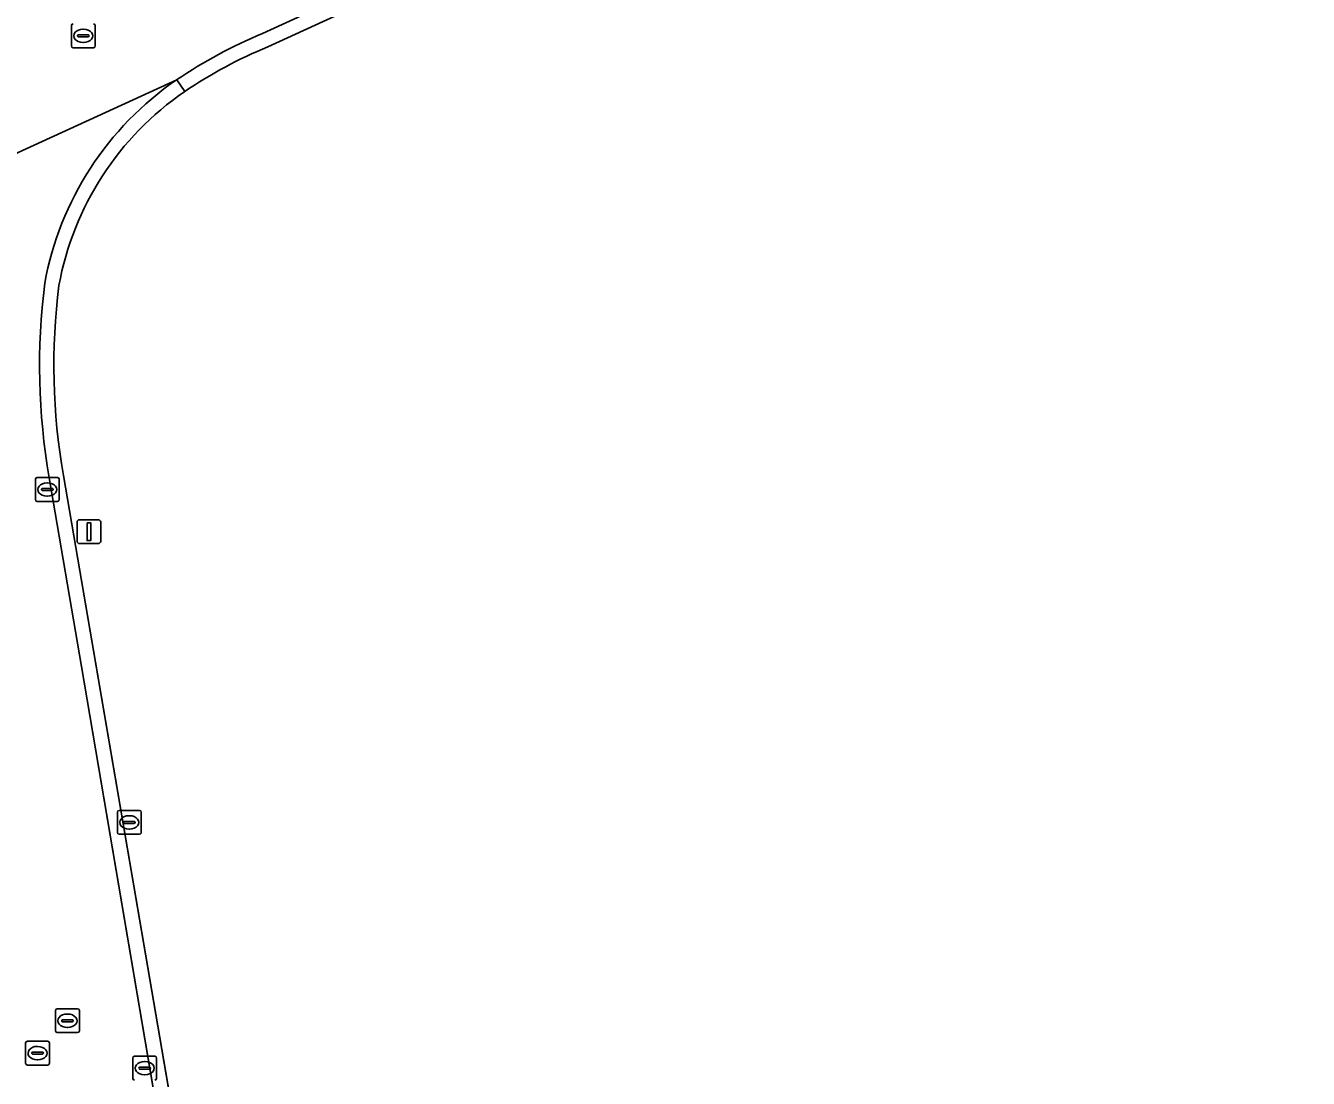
# Model space of a CAD drawing. Extents: x 154324 to 155744, y 382937 to 384188.
# Drawn here: x 154683.2 to 154737, y 383714.9 to 383759.1 of the extents above; entities that cross this region are included whole.
import ezdxf

# ---------------------------------------------------------------- set-up
doc = ezdxf.new("R2010")
doc.units = 0
for name, color, linetype in [('IMGEO_Brandkraan', 7, 'Continuous'), ('IMGEO_Grasland_agrarisch', 7, 'Continuous'), ('IMGEO_Kolk', 7, 'Continuous'), ('IMGEO_Lichtmast', 7, 'Continuous'), ('IMGEO_Rijbaan_lokaal_gesloten', 7, 'Continuous'), ('IMGEO_Rijbaan_lokaal_open', 7, 'Continuous'), ('IMGEO_Rioolput', 7, 'Continuous')]:
    doc.layers.add(name, color=color, linetype=linetype)

msp = doc.modelspace()

# ---------------------------------------------------------------- linework, layer by layer
at = {"layer": 'IMGEO_Brandkraan'}
for p, q in [((154687.055, 383725.252), (154687.055, 383726.104)), ((154687.13, 383726.178), (154687.982, 383726.178)), ((154687.543, 383725.958), (154687.568, 383725.958)), ((154688.056, 383726.104), (154688.056, 383725.252)), ((154687.314, 383725.672), (154687.314, 383725.684)), ((154687.752, 383725.635), (154687.354, 383725.635)), ((154687.357, 383725.721), (154687.755, 383725.721)), ((154687.566, 383725.398), (154687.541, 383725.398)), ((154687.798, 383725.684), (154687.798, 383725.672)), ((154687.982, 383725.178), (154687.13, 383725.178))]:
    msp.add_line(p, q, dxfattribs=at)
for points in [[(154687.055, 383725.252), (154687.055, 383726.104)], [(154687.13, 383726.178), (154687.982, 383726.178)], [(154688.056, 383726.104), (154688.056, 383725.252)], [(154687.982, 383725.178), (154687.13, 383725.178)]]:
    msp.add_lwpolyline(points, dxfattribs=at)
for centre, radius, start, end in [((154687.132, 383726.102), 0.0765, 91.552, 178.448), ((154687.132, 383726.102), 0.0765, 91.552, 178.448), ((154687.98, 383726.102), 0.0765, 1.552, 88.448), ((154687.98, 383726.102), 0.0765, 1.552, 88.448), ((154687.132, 383725.254), 0.0765, 181.552, 268.448), ((154687.132, 383725.254), 0.0765, 181.552, 268.448), ((154687.354, 383725.681), 0.0403, 85.8775, 175.7526), ((154687.351, 383725.671), 0.0366, 178.938, 274.7102), ((154687.755, 383725.678), 0.043, 264.8664, 352.4533), ((154687.759, 383725.683), 0.0386, 1.7309, 96.639), ((154687.98, 383725.254), 0.0765, 271.552, 358.448), ((154687.98, 383725.254), 0.0765, 271.552, 358.448)]:
    msp.add_arc(centre, radius, start, end, dxfattribs=at)
for centre, major_axis, ratio, start_param, end_param in [((154687.542, 383725.678), (-0.387, 0.002), 0.722429, 4.712389, 7.853982), ((154687.567, 383725.678), (-0.39, 0.002), 0.717154, 1.570796, 4.712389)]:
    msp.add_ellipse(centre, major_axis=major_axis, ratio=ratio, start_param=start_param, end_param=end_param, dxfattribs=at)
at = {"layer": 'IMGEO_Grasland_agrarisch'}
for points in [[(154701.974, 383639.508), (154709.256, 383640.72), (154790.096, 383654.948), (154786.544, 383674.892), (154787.882, 383674.892), (154769.16, 383784.679), (154768.187, 383784.234), (154765.07, 383791.045), (154762.082, 383789.673), (154693.372, 383758.214)], [(154684.789, 383740.236), (154695.815, 383675.911), (154701.974, 383639.508)]]:
    msp.add_lwpolyline(points, dxfattribs=at)
for centre, radius, start, end in [((154700.727, 383740.36), 19.31, 112.3906, 124.1777), ((154697.007, 383745.931), 12.612, 124.4122, 169.6238), ((154711.169, 383744.84), 26.778, 172.7885, 189.901)]:
    msp.add_arc(centre, radius, start, end, dxfattribs=at)
at = {"layer": 'IMGEO_Kolk'}
for p, q in [((154683.614, 383739.218), (154683.614, 383740.07)), ((154683.689, 383740.144), (154684.541, 383740.144)), ((154684.102, 383739.924), (154684.127, 383739.924)), ((154684.615, 383740.07), (154684.615, 383739.218)), ((154683.873, 383739.638), (154683.873, 383739.65)), ((154684.311, 383739.601), (154683.913, 383739.601)), ((154683.916, 383739.687), (154684.314, 383739.687)), ((154684.125, 383739.364), (154684.1, 383739.364)), ((154684.357, 383739.65), (154684.357, 383739.638)), ((154684.541, 383739.144), (154683.689, 383739.144)), ((154687.701, 383714.941), (154687.701, 383715.793)), ((154687.776, 383715.867), (154688.628, 383715.867)), ((154688.189, 383715.647), (154688.214, 383715.647)), ((154688.702, 383715.793), (154688.702, 383714.941)), ((154687.96, 383715.361), (154687.96, 383715.373)), ((154688.398, 383715.324), (154688, 383715.324)), ((154688.003, 383715.41), (154688.401, 383715.41)), ((154688.212, 383715.087), (154688.187, 383715.087)), ((154688.444, 383715.373), (154688.444, 383715.361))]:
    msp.add_line(p, q, dxfattribs=at)
for points in [[(154683.614, 383739.218), (154683.614, 383740.07)], [(154683.689, 383740.144), (154684.541, 383740.144)], [(154684.615, 383740.07), (154684.615, 383739.218)], [(154684.541, 383739.144), (154683.689, 383739.144)], [(154687.701, 383714.941), (154687.701, 383715.793)], [(154687.776, 383715.867), (154688.628, 383715.867)], [(154688.702, 383715.793), (154688.702, 383714.941)]]:
    msp.add_lwpolyline(points, dxfattribs=at)
for centre, radius, start, end in [((154683.691, 383740.068), 0.0765, 91.552, 178.448), ((154683.691, 383740.068), 0.0765, 91.552, 178.448), ((154684.539, 383740.068), 0.0765, 1.552, 88.448), ((154684.539, 383740.068), 0.0765, 1.552, 88.448), ((154683.913, 383739.647), 0.0403, 85.8775, 175.7526), ((154683.91, 383739.637), 0.0366, 178.938, 274.7102), ((154684.314, 383739.644), 0.043, 264.8664, 352.4533), ((154684.318, 383739.649), 0.0386, 1.7309, 96.639), ((154683.691, 383739.22), 0.0765, 181.552, 268.448), ((154683.691, 383739.22), 0.0765, 181.552, 268.448), ((154684.539, 383739.22), 0.0765, 271.552, 358.448), ((154684.539, 383739.22), 0.0765, 271.552, 358.448), ((154687.778, 383715.791), 0.0765, 91.552, 178.448), ((154687.778, 383715.791), 0.0765, 91.552, 178.448), ((154688.626, 383715.791), 0.0765, 1.552, 88.448), ((154688.626, 383715.791), 0.0765, 1.552, 88.448), ((154688, 383715.37), 0.0403, 85.8775, 175.7526), ((154687.997, 383715.36), 0.0366, 178.938, 274.7102), ((154688.401, 383715.367), 0.043, 264.8664, 352.4533), ((154688.405, 383715.372), 0.0386, 1.7309, 96.639), ((154687.778, 383714.943), 0.0765, 181.552, 268.448), ((154687.778, 383714.943), 0.0765, 181.552, 268.448), ((154688.626, 383714.943), 0.0765, 271.552, 358.448), ((154688.626, 383714.943), 0.0765, 271.552, 358.448)]:
    msp.add_arc(centre, radius, start, end, dxfattribs=at)
for centre, major_axis, ratio, start_param, end_param in [((154684.101, 383739.644), (-0.387, 0.002), 0.722429, 4.712389, 7.853982), ((154684.126, 383739.644), (-0.39, 0.002), 0.717154, 1.570796, 4.712389), ((154688.188, 383715.367), (-0.387, 0.002), 0.722429, 4.712389, 7.853982), ((154688.213, 383715.367), (-0.39, 0.002), 0.717154, 1.570796, 4.712389)]:
    msp.add_ellipse(centre, major_axis=major_axis, ratio=ratio, start_param=start_param, end_param=end_param, dxfattribs=at)
at = {"layer": 'IMGEO_Lichtmast'}
for p, q in [((154685.365, 383737.476), (154685.365, 383738.276)), ((154685.365, 383738.276), (154685.365, 383737.476)), ((154685.465, 383738.376), (154686.255, 383738.376)), ((154686.255, 383738.376), (154685.465, 383738.376)), ((154686.355, 383738.276), (154686.355, 383737.476)), ((154686.355, 383737.476), (154686.355, 383738.276)), ((154686.255, 383737.376), (154685.465, 383737.376)), ((154685.465, 383737.376), (154686.255, 383737.376))]:
    msp.add_line(p, q, dxfattribs=at)
msp.add_lwpolyline([(154685.785, 383738.251), (154685.935, 383738.251), (154685.935, 383737.501), (154685.785, 383737.501), (154685.785, 383738.251)], dxfattribs=at)
for centre, start, end in [((154685.465, 383738.276), 90, 180), ((154685.465, 383738.276), 90, 180), ((154686.255, 383738.276), 0, 90), ((154686.255, 383738.276), 360, 90), ((154685.465, 383737.476), 180, 270), ((154685.465, 383737.476), 180, 270), ((154686.255, 383737.476), 270, 0), ((154686.255, 383737.476), 270, 0)]:
    msp.add_arc(centre, 0.1, start, end, dxfattribs=at)
at = {"layer": 'IMGEO_Rijbaan_lokaal_gesloten'}
for points in [[(154693.144, 383758.769), (154707.938, 383765.553), (154738.667, 383779.711)], [(154661.439, 383743.96), (154689.543, 383756.831)], [(154689.543, 383756.831), (154661.439, 383743.96)], [(154710.408, 383586.003), (154685.547, 383732.212), (154684.198, 383740.133)]]:
    msp.add_lwpolyline(points, dxfattribs=at)
for centre, radius, start, end in [((154700.677, 383740.457), 19.801, 112.3613, 124.2155), ((154697.011, 383745.928), 13.216, 124.4089, 169.6855), ((154711.142, 383744.84), 27.352, 172.7446, 189.9088)]:
    msp.add_arc(centre, radius, start, end, dxfattribs=at)
at = {"layer": 'IMGEO_Rijbaan_lokaal_open'}
for points in [[(154835.121, 383823.848), (154792.705, 383804.394), (154761.822, 383790.226), (154738.667, 383779.711), (154707.938, 383765.553), (154693.144, 383758.769)], [(154693.372, 383758.214), (154762.082, 383789.673), (154765.07, 383791.045), (154792.925, 383803.83)], [(154689.543, 383756.831), (154689.88, 383756.335)], [(154689.88, 383756.335), (154689.543, 383756.831)], [(154684.198, 383740.133), (154685.547, 383732.212), (154710.408, 383586.003), (154739.67, 383414.346), (154764.039, 383271.324), (154786.387, 383140.019), (154789.028, 383124.401), (154789.626, 383121.11)], [(154790.21, 383121.247), (154789.971, 383122.382), (154764.656, 383271.373), (154760.59, 383295.341), (154753.644, 383336.061), (154753.525, 383336.758), (154752.336, 383343.729), (154728.935, 383480.918), (154728.091, 383485.864), (154728.085, 383485.902), (154713.13, 383573.573), (154707.825, 383604.929), (154701.974, 383639.508), (154695.815, 383675.911), (154684.789, 383740.236)]]:
    msp.add_lwpolyline(points, dxfattribs=at)
for centre, radius, start, end in [((154700.677, 383740.457), 19.801, 112.3613, 124.2155), ((154700.727, 383740.36), 19.31, 112.3906, 124.1777), ((154697.011, 383745.928), 13.216, 124.4089, 169.6855), ((154697.007, 383745.931), 12.612, 124.4122, 169.6238), ((154711.142, 383744.84), 27.352, 172.7446, 189.9088), ((154711.169, 383744.84), 26.778, 172.7885, 189.901)]:
    msp.add_arc(centre, radius, start, end, dxfattribs=at)
at = {"layer": 'IMGEO_Rioolput'}
for p, q in [((154685.124, 383758.249), (154685.124, 383759.101)), ((154685.383, 383758.669), (154685.383, 383758.681)), ((154685.821, 383758.632), (154685.423, 383758.632)), ((154685.426, 383758.718), (154685.824, 383758.718)), ((154685.612, 383758.955), (154685.637, 383758.955)), ((154685.867, 383758.681), (154685.867, 383758.669)), ((154686.125, 383759.101), (154686.125, 383758.249)), ((154686.051, 383758.175), (154685.199, 383758.175)), ((154685.635, 383758.395), (154685.61, 383758.395)), ((154684.459, 383716.932), (154684.459, 383717.784)), ((154684.534, 383717.858), (154685.386, 383717.858)), ((154685.46, 383717.784), (154685.46, 383716.932)), ((154684.718, 383717.352), (154684.718, 383717.364)), ((154685.156, 383717.315), (154684.758, 383717.315)), ((154684.761, 383717.401), (154685.159, 383717.401)), ((154684.947, 383717.638), (154684.972, 383717.638)), ((154685.202, 383717.364), (154685.202, 383717.352)), ((154685.386, 383716.858), (154684.534, 383716.858)), ((154684.97, 383717.078), (154684.945, 383717.078)), ((154683.206, 383715.574), (154683.206, 383716.426)), ((154683.281, 383716.5), (154684.133, 383716.5)), ((154683.694, 383716.28), (154683.719, 383716.28)), ((154684.207, 383716.426), (154684.207, 383715.574)), ((154683.465, 383715.994), (154683.465, 383716.006)), ((154683.903, 383715.957), (154683.505, 383715.957)), ((154683.508, 383716.043), (154683.906, 383716.043)), ((154683.717, 383715.72), (154683.692, 383715.72)), ((154683.949, 383716.006), (154683.949, 383715.994)), ((154684.133, 383715.5), (154683.281, 383715.5))]:
    msp.add_line(p, q, dxfattribs=at)
for points in [[(154685.124, 383758.249), (154685.124, 383759.101)], [(154686.125, 383759.101), (154686.125, 383758.249)], [(154686.051, 383758.175), (154685.199, 383758.175)], [(154684.459, 383716.932), (154684.459, 383717.784)], [(154684.534, 383717.858), (154685.386, 383717.858)], [(154685.46, 383717.784), (154685.46, 383716.932)], [(154685.386, 383716.858), (154684.534, 383716.858)], [(154683.206, 383715.574), (154683.206, 383716.426)], [(154683.281, 383716.5), (154684.133, 383716.5)], [(154684.207, 383716.426), (154684.207, 383715.574)], [(154684.133, 383715.5), (154683.281, 383715.5)]]:
    msp.add_lwpolyline(points, dxfattribs=at)
for centre, radius, start, end in [((154685.201, 383759.099), 0.0765, 91.552, 178.448), ((154685.201, 383759.099), 0.0765, 91.552, 178.448), ((154686.049, 383759.099), 0.0765, 1.552, 88.448), ((154686.049, 383759.099), 0.0765, 1.552, 88.448), ((154685.423, 383758.678), 0.0403, 85.8775, 175.7526), ((154685.42, 383758.668), 0.0366, 178.938, 274.7102), ((154685.824, 383758.675), 0.043, 264.8664, 352.4533), ((154685.828, 383758.68), 0.0386, 1.7309, 96.639), ((154685.201, 383758.251), 0.0765, 181.552, 268.448), ((154685.201, 383758.251), 0.0765, 181.552, 268.448), ((154686.049, 383758.251), 0.0765, 271.552, 358.448), ((154686.049, 383758.251), 0.0765, 271.552, 358.448), ((154684.536, 383717.782), 0.0765, 91.552, 178.448), ((154684.536, 383717.782), 0.0765, 91.552, 178.448), ((154685.384, 383717.782), 0.0765, 1.552, 88.448), ((154685.384, 383717.782), 0.0765, 1.552, 88.448), ((154684.758, 383717.361), 0.0403, 85.8775, 175.7526), ((154684.755, 383717.351), 0.0366, 178.938, 274.7102), ((154685.159, 383717.358), 0.043, 264.8664, 352.4533), ((154685.163, 383717.363), 0.0386, 1.7309, 96.639), ((154684.536, 383716.934), 0.0765, 181.552, 268.448), ((154684.536, 383716.934), 0.0765, 181.552, 268.448), ((154685.384, 383716.934), 0.0765, 271.552, 358.448), ((154685.384, 383716.934), 0.0765, 271.552, 358.448), ((154683.283, 383716.424), 0.0765, 91.552, 178.448), ((154683.283, 383716.424), 0.0765, 91.552, 178.448), ((154684.131, 383716.424), 0.0765, 1.552, 88.448), ((154684.131, 383716.424), 0.0765, 1.552, 88.448), ((154683.283, 383715.576), 0.0765, 181.552, 268.448), ((154683.283, 383715.576), 0.0765, 181.552, 268.448), ((154683.505, 383716.003), 0.0403, 85.8775, 175.7526), ((154683.502, 383715.993), 0.0366, 178.938, 274.7102), ((154683.906, 383716), 0.043, 264.8664, 352.4533), ((154683.91, 383716.005), 0.0386, 1.7309, 96.639), ((154684.131, 383715.576), 0.0765, 271.552, 358.448), ((154684.131, 383715.576), 0.0765, 271.552, 358.448)]:
    msp.add_arc(centre, radius, start, end, dxfattribs=at)
for centre, major_axis, ratio, start_param, end_param in [((154685.611, 383758.675), (-0.387, 0.002), 0.722429, 4.712389, 7.853982), ((154685.636, 383758.675), (-0.39, 0.002), 0.717154, 1.570796, 4.712389), ((154684.946, 383717.358), (-0.387, 0.002), 0.722429, 4.712389, 7.853982), ((154684.971, 383717.358), (-0.39, 0.002), 0.717154, 1.570796, 4.712389), ((154683.693, 383716), (-0.387, 0.002), 0.722429, 4.712389, 7.853982), ((154683.718, 383716), (-0.39, 0.002), 0.717154, 1.570796, 4.712389)]:
    msp.add_ellipse(centre, major_axis=major_axis, ratio=ratio, start_param=start_param, end_param=end_param, dxfattribs=at)

doc.saveas('drawing.dxf')
